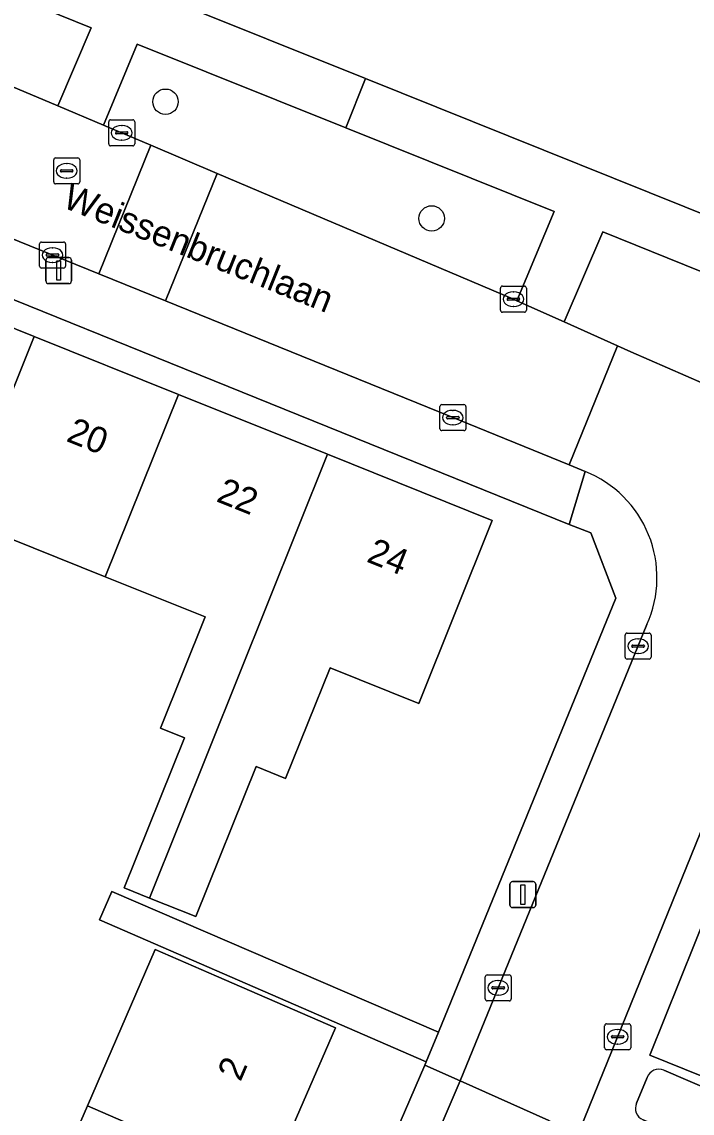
# Model space of a CAD drawing. Extents: x 162803 to 163818, y 381639 to 382475.
# Drawn here: x 163332.23 to 163358.03, y 382068.11 to 382110.11 of the extents above; entities that cross this region are included whole.
import ezdxf

# ---------------------------------------------------------------- set-up
doc = ezdxf.new("R2010")
doc.units = 0
for name, color, linetype in [('IMGEO_Boom', 7, 'Continuous'), ('IMGEO_Erf', 7, 'Continuous'), ('IMGEO_Groenvoorziening', 7, 'Continuous'), ('IMGEO_Kolk', 7, 'Continuous'), ('IMGEO_Lichtmast', 7, 'Continuous'), ('IMGEO_Openbare_ruimte_label', 7, 'Continuous'), ('IMGEO_Pand', 7, 'Continuous'), ('IMGEO_Pand_nummerreeks', 7, 'Continuous'), ('IMGEO_Parkeervlak_open', 7, 'Continuous'), ('IMGEO_Rijbaan_lokaal_open', 7, 'Continuous'), ('IMGEO_Rioolput', 7, 'Continuous'), ('IMGEO_Voetpad_open', 7, 'Continuous')]:
    doc.layers.add(name, color=color, linetype=linetype)

msp = doc.modelspace()

# ---------------------------------------------------------------- linework, layer by layer
at = {"layer": 'IMGEO_Boom'}
for centre in [(163337.76, 382107.037), (163348.006, 382102.545)]:
    msp.add_circle(centre, 0.489, dxfattribs=at)
at = {"layer": 'IMGEO_Erf'}
for points in [[(163322.712, 382012.16), (163347.746, 382069.96), (163347.8, 382070.092), (163335.218, 382075.552), (163335.688, 382076.642), (163348.267, 382071.233), (163355.096, 382087.936), (163354.127, 382090.439), (163353.303, 382090.772), (163316.062, 382105.827)], [(163327.09, 382100.255), (163332.699, 382098.004), (163338.26, 382095.772), (163343.998, 382093.469), (163350.337, 382090.925), (163347.506, 382083.873), (163344.092, 382085.245), (163342.385, 382080.995), (163341.244, 382081.454), (163338.924, 382075.674), (163337.144, 382076.388), (163336.173, 382076.778), (163338.493, 382082.561), (163337.564, 382082.934), (163339.283, 382087.212), (163335.443, 382088.753), (163329.882, 382090.985)], [(163332.403, 382062.994), (163334.751, 382068.399), (163337.363, 382074.41), (163339.718, 382073.388), (163344.303, 382071.395), (163341.691, 382065.383)]]:
    msp.add_lwpolyline(points, dxfattribs=at)
at = {"layer": 'IMGEO_Groenvoorziening'}
for points in [[(163427.031, 382131.676), (163378.53, 382143.226), (163360.431, 382147.536), (163359.411, 382147.779), (163344.765, 382151.266), (163342.628, 382151.775), (163333.895, 382153.854), (163313.112, 382158.803), (163295.55, 382162.985), (163294.668, 382163.195), (163286.387, 382131.648), (163317.39, 382119.198), (163320.353, 382126.576), (163333.259, 382121.451), (163330.2, 382114.053), (163345.456, 382107.927), (163361.874, 382101.334), (163416.208, 382079.515), (163424.081, 382117.46)], [(163333.609, 382106.878), (163334.894, 382109.877), (163320.087, 382115.873), (163318.948, 382112.982), (163321.539, 382111.966)], [(163336.67, 382109.257), (163335.371, 382106.135), (163337.2, 382105.36), (163339.744, 382104.28), (163351.153, 382099.437), (163351.288, 382099.377), (163352.724, 382102.815), (163344.697, 382106.036)], [(163364.844, 382093.415), (163366.5, 382097.218), (163354.591, 382102.026), (163353.105, 382098.563), (163355.161, 382097.643), (163355.673, 382097.414)]]:
    msp.add_lwpolyline(points, close=True, dxfattribs=at)
for points in [[(163356.306, 382069.484), (163355.895, 382068.491)], [(163356.144, 382067.86), (163360.68, 382065.902), (163361.476, 382067.82), (163356.939, 382069.762)]]:
    msp.add_lwpolyline(points, dxfattribs=at)
for centre, radius, start, end in [((163356.744, 382069.347), 0.458, 64.7527, 162.6674), ((163356.31, 382068.29), 0.461, 154.1492, 248.9204)]:
    msp.add_arc(centre, radius, start, end, dxfattribs=at)
at = {"layer": 'IMGEO_Kolk'}
for p, q in [((163335.573, 382105.413), (163335.573, 382106.265)), ((163335.648, 382106.339), (163336.5, 382106.339)), ((163336.061, 382106.119), (163336.086, 382106.119)), ((163336.574, 382106.265), (163336.574, 382105.413)), ((163335.832, 382105.833), (163335.832, 382105.845)), ((163336.27, 382105.796), (163335.872, 382105.796)), ((163335.875, 382105.882), (163336.273, 382105.882)), ((163336.316, 382105.845), (163336.316, 382105.833)), ((163336.5, 382105.339), (163335.648, 382105.339)), ((163336.084, 382105.559), (163336.059, 382105.559)), ((163332.911, 382100.709), (163332.911, 382101.561)), ((163332.986, 382101.635), (163333.838, 382101.635)), ((163333.399, 382101.415), (163333.424, 382101.415)), ((163333.912, 382101.561), (163333.912, 382100.709)), ((163333.17, 382101.129), (163333.17, 382101.141)), ((163333.608, 382101.092), (163333.21, 382101.092)), ((163333.213, 382101.178), (163333.611, 382101.178)), ((163333.654, 382101.141), (163333.654, 382101.129)), ((163333.838, 382100.635), (163332.986, 382100.635)), ((163333.422, 382100.855), (163333.397, 382100.855)), ((163350.653, 382099.012), (163350.653, 382099.864)), ((163350.728, 382099.938), (163351.58, 382099.938)), ((163351.141, 382099.718), (163351.166, 382099.718)), ((163351.654, 382099.864), (163351.654, 382099.012)), ((163350.912, 382099.432), (163350.912, 382099.444)), ((163351.35, 382099.395), (163350.952, 382099.395)), ((163350.955, 382099.481), (163351.353, 382099.481)), ((163351.396, 382099.444), (163351.396, 382099.432)), ((163351.58, 382098.938), (163350.728, 382098.938)), ((163351.164, 382099.158), (163351.139, 382099.158)), ((163348.322, 382094.453), (163348.322, 382095.305)), ((163348.397, 382095.379), (163349.249, 382095.379)), ((163348.81, 382095.159), (163348.835, 382095.159)), ((163349.323, 382095.305), (163349.323, 382094.453)), ((163348.581, 382094.873), (163348.581, 382094.885)), ((163349.019, 382094.836), (163348.621, 382094.836)), ((163348.624, 382094.922), (163349.022, 382094.922)), ((163349.065, 382094.885), (163349.065, 382094.873)), ((163349.249, 382094.379), (163348.397, 382094.379)), ((163348.833, 382094.599), (163348.808, 382094.599)), ((163355.452, 382085.659), (163355.452, 382086.511)), ((163355.527, 382086.585), (163356.379, 382086.585)), ((163355.94, 382086.365), (163355.965, 382086.365)), ((163356.453, 382086.511), (163356.453, 382085.659)), ((163355.711, 382086.079), (163355.711, 382086.091)), ((163356.149, 382086.042), (163355.751, 382086.042)), ((163355.754, 382086.128), (163356.152, 382086.128)), ((163356.195, 382086.091), (163356.195, 382086.079)), ((163356.379, 382085.585), (163355.527, 382085.585)), ((163355.963, 382085.805), (163355.938, 382085.805)), ((163350.067, 382072.508), (163350.067, 382073.36)), ((163350.142, 382073.434), (163350.994, 382073.434)), ((163351.068, 382073.36), (163351.068, 382072.508)), ((163350.326, 382072.928), (163350.326, 382072.94)), ((163350.764, 382072.891), (163350.366, 382072.891)), ((163350.369, 382072.977), (163350.767, 382072.977)), ((163350.555, 382073.214), (163350.58, 382073.214)), ((163350.81, 382072.94), (163350.81, 382072.928)), ((163350.994, 382072.434), (163350.142, 382072.434)), ((163350.578, 382072.654), (163350.553, 382072.654)), ((163354.665, 382070.625), (163354.665, 382071.477)), ((163354.74, 382071.551), (163355.592, 382071.551)), ((163355.153, 382071.331), (163355.178, 382071.331)), ((163355.666, 382071.477), (163355.666, 382070.625)), ((163354.924, 382071.045), (163354.924, 382071.057)), ((163355.362, 382071.008), (163354.964, 382071.008)), ((163354.967, 382071.094), (163355.365, 382071.094)), ((163355.176, 382070.771), (163355.151, 382070.771)), ((163355.408, 382071.057), (163355.408, 382071.045)), ((163355.592, 382070.551), (163354.74, 382070.551))]:
    msp.add_line(p, q, dxfattribs=at)
for points in [[(163335.573, 382105.413), (163335.573, 382106.265)], [(163335.648, 382106.339), (163336.5, 382106.339)], [(163336.574, 382106.265), (163336.574, 382105.413)], [(163336.5, 382105.339), (163335.648, 382105.339)], [(163332.911, 382100.709), (163332.911, 382101.561)], [(163332.986, 382101.635), (163333.838, 382101.635)], [(163333.912, 382101.561), (163333.912, 382100.709)], [(163333.838, 382100.635), (163332.986, 382100.635)], [(163350.653, 382099.012), (163350.653, 382099.864)], [(163350.728, 382099.938), (163351.58, 382099.938)], [(163351.654, 382099.864), (163351.654, 382099.012)], [(163351.58, 382098.938), (163350.728, 382098.938)], [(163348.322, 382094.453), (163348.322, 382095.305)], [(163348.397, 382095.379), (163349.249, 382095.379)], [(163349.323, 382095.305), (163349.323, 382094.453)], [(163349.249, 382094.379), (163348.397, 382094.379)], [(163355.452, 382085.659), (163355.452, 382086.511)], [(163355.527, 382086.585), (163356.379, 382086.585)], [(163356.453, 382086.511), (163356.453, 382085.659)], [(163356.379, 382085.585), (163355.527, 382085.585)], [(163350.067, 382072.508), (163350.067, 382073.36)], [(163350.142, 382073.434), (163350.994, 382073.434)], [(163351.068, 382073.36), (163351.068, 382072.508)], [(163350.994, 382072.434), (163350.142, 382072.434)], [(163354.665, 382070.625), (163354.665, 382071.477)], [(163354.74, 382071.551), (163355.592, 382071.551)], [(163355.666, 382071.477), (163355.666, 382070.625)], [(163355.592, 382070.551), (163354.74, 382070.551)]]:
    msp.add_lwpolyline(points, dxfattribs=at)
for centre, radius, start, end in [((163335.65, 382106.263), 0.0765, 91.552, 178.448), ((163335.65, 382106.263), 0.0765, 91.552, 178.448), ((163336.498, 382106.263), 0.0765, 1.552, 88.448), ((163336.498, 382106.263), 0.0765, 1.552, 88.448), ((163335.872, 382105.842), 0.0403, 85.8775, 175.7526), ((163335.869, 382105.832), 0.0366, 178.938, 274.7102), ((163336.273, 382105.839), 0.043, 264.8664, 352.4533), ((163336.277, 382105.844), 0.0386, 1.7309, 96.639), ((163335.65, 382105.415), 0.0765, 181.552, 268.448), ((163335.65, 382105.415), 0.0765, 181.552, 268.448), ((163336.498, 382105.415), 0.0765, 271.552, 358.448), ((163336.498, 382105.415), 0.0765, 271.552, 358.448), ((163332.988, 382101.559), 0.0765, 91.552, 178.448), ((163332.988, 382101.559), 0.0765, 91.552, 178.448), ((163333.836, 382101.559), 0.0765, 1.552, 88.448), ((163333.836, 382101.559), 0.0765, 1.552, 88.448), ((163333.21, 382101.138), 0.0403, 85.8775, 175.7526), ((163333.207, 382101.128), 0.0366, 178.938, 274.7102), ((163333.611, 382101.135), 0.043, 264.8664, 352.4533), ((163333.615, 382101.14), 0.0386, 1.7309, 96.639), ((163332.988, 382100.711), 0.0765, 181.552, 268.448), ((163332.988, 382100.711), 0.0765, 181.552, 268.448), ((163333.836, 382100.711), 0.0765, 271.552, 358.448), ((163333.836, 382100.711), 0.0765, 271.552, 358.448), ((163350.73, 382099.862), 0.0765, 91.552, 178.448), ((163350.73, 382099.862), 0.0765, 91.552, 178.448), ((163351.578, 382099.862), 0.0765, 1.552, 88.448), ((163351.578, 382099.862), 0.0765, 1.552, 88.448), ((163350.952, 382099.441), 0.0403, 85.8775, 175.7526), ((163350.949, 382099.431), 0.0366, 178.938, 274.7102), ((163351.353, 382099.438), 0.043, 264.8664, 352.4533), ((163351.357, 382099.443), 0.0386, 1.7309, 96.639), ((163350.73, 382099.014), 0.0765, 181.552, 268.448), ((163350.73, 382099.014), 0.0765, 181.552, 268.448), ((163351.578, 382099.014), 0.0765, 271.552, 358.448), ((163351.578, 382099.014), 0.0765, 271.552, 358.448), ((163348.399, 382095.303), 0.0765, 91.552, 178.448), ((163348.399, 382095.303), 0.0765, 91.552, 178.448), ((163349.247, 382095.303), 0.0765, 1.552, 88.448), ((163349.247, 382095.303), 0.0765, 1.552, 88.448), ((163348.621, 382094.882), 0.0403, 85.8775, 175.7526), ((163348.618, 382094.872), 0.0366, 178.938, 274.7102), ((163349.022, 382094.879), 0.043, 264.8664, 352.4533), ((163349.026, 382094.884), 0.0386, 1.7309, 96.639), ((163348.399, 382094.455), 0.0765, 181.552, 268.448), ((163348.399, 382094.455), 0.0765, 181.552, 268.448), ((163349.247, 382094.455), 0.0765, 271.552, 358.448), ((163349.247, 382094.455), 0.0765, 271.552, 358.448), ((163355.529, 382086.509), 0.0765, 91.552, 178.448), ((163355.529, 382086.509), 0.0765, 91.552, 178.448), ((163356.377, 382086.509), 0.0765, 1.552, 88.448), ((163356.377, 382086.509), 0.0765, 1.552, 88.448), ((163355.751, 382086.088), 0.0403, 85.8775, 175.7526), ((163355.748, 382086.078), 0.0366, 178.938, 274.7102), ((163356.152, 382086.085), 0.043, 264.8664, 352.4533), ((163356.156, 382086.09), 0.0386, 1.7309, 96.639), ((163355.529, 382085.661), 0.0765, 181.552, 268.448), ((163355.529, 382085.661), 0.0765, 181.552, 268.448), ((163356.377, 382085.661), 0.0765, 271.552, 358.448), ((163356.377, 382085.661), 0.0765, 271.552, 358.448), ((163350.144, 382073.358), 0.0765, 91.552, 178.448), ((163350.144, 382073.358), 0.0765, 91.552, 178.448), ((163350.992, 382073.358), 0.0765, 1.552, 88.448), ((163350.992, 382073.358), 0.0765, 1.552, 88.448), ((163350.366, 382072.937), 0.0403, 85.8775, 175.7526), ((163350.363, 382072.927), 0.0366, 178.938, 274.7102), ((163350.767, 382072.934), 0.043, 264.8664, 352.4533), ((163350.771, 382072.939), 0.0386, 1.7309, 96.639), ((163350.144, 382072.51), 0.0765, 181.552, 268.448), ((163350.144, 382072.51), 0.0765, 181.552, 268.448), ((163350.992, 382072.51), 0.0765, 271.552, 358.448), ((163350.992, 382072.51), 0.0765, 271.552, 358.448), ((163354.742, 382071.475), 0.0765, 91.552, 178.448), ((163354.742, 382071.475), 0.0765, 91.552, 178.448), ((163355.59, 382071.475), 0.0765, 1.552, 88.448), ((163355.59, 382071.475), 0.0765, 1.552, 88.448), ((163354.964, 382071.054), 0.0403, 85.8775, 175.7526), ((163354.961, 382071.044), 0.0366, 178.938, 274.7102), ((163355.365, 382071.051), 0.043, 264.8664, 352.4533), ((163355.369, 382071.056), 0.0386, 1.7309, 96.639), ((163354.742, 382070.627), 0.0765, 181.552, 268.448), ((163354.742, 382070.627), 0.0765, 181.552, 268.448), ((163355.59, 382070.627), 0.0765, 271.552, 358.448), ((163355.59, 382070.627), 0.0765, 271.552, 358.448)]:
    msp.add_arc(centre, radius, start, end, dxfattribs=at)
for centre, major_axis, ratio, start_param, end_param in [((163336.06, 382105.839), (-0.387, 0.002), 0.722429, 4.712389, 7.853982), ((163336.085, 382105.839), (-0.39, 0.002), 0.717154, 1.570796, 4.712389), ((163333.398, 382101.135), (-0.387, 0.002), 0.722429, 4.712389, 7.853982), ((163333.423, 382101.135), (-0.39, 0.002), 0.717154, 1.570796, 4.712389), ((163351.14, 382099.438), (-0.387, 0.002), 0.722429, 4.712389, 7.853982), ((163351.165, 382099.438), (-0.39, 0.002), 0.717154, 1.570796, 4.712389), ((163348.809, 382094.879), (-0.387, 0.002), 0.722429, 4.712389, 7.853982), ((163348.834, 382094.879), (-0.39, 0.002), 0.717154, 1.570796, 4.712389), ((163355.939, 382086.085), (-0.387, 0.002), 0.722429, 4.712389, 7.853982), ((163355.964, 382086.085), (-0.39, 0.002), 0.717154, 1.570796, 4.712389), ((163350.554, 382072.934), (-0.387, 0.002), 0.722429, 4.712389, 7.853982), ((163350.579, 382072.934), (-0.39, 0.002), 0.717154, 1.570796, 4.712389), ((163355.152, 382071.051), (-0.387, 0.002), 0.722429, 4.712389, 7.853982), ((163355.177, 382071.051), (-0.39, 0.002), 0.717154, 1.570796, 4.712389)]:
    msp.add_ellipse(centre, major_axis=major_axis, ratio=ratio, start_param=start_param, end_param=end_param, dxfattribs=at)
at = {"layer": 'IMGEO_Lichtmast'}
for p, q in [((163333.252, 382101.038), (163334.042, 382101.038)), ((163334.042, 382101.038), (163333.252, 382101.038)), ((163333.152, 382100.138), (163333.152, 382100.938)), ((163333.152, 382100.938), (163333.152, 382100.138)), ((163334.142, 382100.938), (163334.142, 382100.138)), ((163334.142, 382100.138), (163334.142, 382100.938)), ((163334.042, 382100.038), (163333.252, 382100.038)), ((163333.252, 382100.038), (163334.042, 382100.038)), ((163351.02, 382076.121), (163351.02, 382076.921)), ((163351.02, 382076.921), (163351.02, 382076.121)), ((163351.12, 382077.021), (163351.91, 382077.021)), ((163351.91, 382077.021), (163351.12, 382077.021)), ((163352.01, 382076.921), (163352.01, 382076.121)), ((163352.01, 382076.121), (163352.01, 382076.921)), ((163351.91, 382076.021), (163351.12, 382076.021)), ((163351.12, 382076.021), (163351.91, 382076.021))]:
    msp.add_line(p, q, dxfattribs=at)
for points in [[(163333.572, 382100.913), (163333.722, 382100.913), (163333.722, 382100.163), (163333.572, 382100.163), (163333.572, 382100.913)], [(163351.44, 382076.896), (163351.59, 382076.896), (163351.59, 382076.146), (163351.44, 382076.146), (163351.44, 382076.896)]]:
    msp.add_lwpolyline(points, dxfattribs=at)
for centre, start, end in [((163333.252, 382100.938), 90, 180), ((163333.252, 382100.938), 90, 180), ((163334.042, 382100.938), 0, 90), ((163334.042, 382100.938), 360, 90), ((163333.252, 382100.138), 180, 270), ((163333.252, 382100.138), 180, 270), ((163334.042, 382100.138), 270, 0), ((163334.042, 382100.138), 270, 0), ((163351.12, 382076.921), 90, 180), ((163351.12, 382076.921), 90, 180), ((163351.91, 382076.921), 0, 90), ((163351.91, 382076.921), 360, 90), ((163351.12, 382076.121), 180, 270), ((163351.12, 382076.121), 180, 270), ((163351.91, 382076.121), 270, 0), ((163351.91, 382076.121), 270, 0)]:
    msp.add_arc(centre, 0.1, start, end, dxfattribs=at)
at = {"layer": 'IMGEO_Pand'}
for points in [[(163327.09, 382100.255), (163324.273, 382093.236), (163329.882, 382090.985), (163332.699, 382098.004)], [(163335.443, 382088.753), (163338.26, 382095.772), (163332.699, 382098.004), (163329.882, 382090.985)], [(163335.443, 382088.753), (163339.283, 382087.212), (163337.564, 382082.934), (163338.493, 382082.561), (163336.173, 382076.778), (163337.144, 382076.388), (163343.998, 382093.469), (163338.26, 382095.772)], [(163337.144, 382076.388), (163338.924, 382075.674), (163341.244, 382081.454), (163342.385, 382080.995), (163344.092, 382085.245), (163347.506, 382083.873), (163350.337, 382090.925), (163343.998, 382093.469)], [(163334.751, 382068.399), (163341.691, 382065.383), (163344.303, 382071.395), (163339.718, 382073.388), (163337.363, 382074.41)], [(163334.751, 382068.399), (163332.403, 382062.994), (163339.343, 382059.978), (163341.691, 382065.383)]]:
    msp.add_lwpolyline(points, close=True, dxfattribs=at)
at = {"layer": 'IMGEO_Parkeervlak_open'}
msp.add_lwpolyline([(163361.138, 382068.429), (163366.305, 382081.266), (163361.606, 382083.273), (163356.4, 382070.35)], close=True, dxfattribs=at)
at = {"layer": 'IMGEO_Rijbaan_lokaal_open'}
for points in [[(163337.2, 382105.36), (163335.371, 382106.135), (163333.609, 382106.878), (163321.539, 382111.966), (163318.948, 382112.982), (163317.676, 382113.48), (163317.167, 382113.689), (163315.105, 382108.523), (163319.378, 382106.827), (163335.196, 382100.412)], [(163337.2, 382105.36), (163335.196, 382100.412), (163337.756, 382099.373), (163339.744, 382104.28)], [(163337.756, 382099.373), (163348.731, 382094.918), (163353.295, 382093.06), (163355.161, 382097.643), (163353.105, 382098.563), (163351.288, 382099.377), (163351.153, 382099.437), (163339.744, 382104.28)]]:
    msp.add_lwpolyline(points, close=True, dxfattribs=at)
for points in [[(163366.849, 382087.078), (163367.771, 382086.67), (163368.125, 382086.514), (163370.126, 382091.112), (163366.787, 382092.568), (163364.844, 382093.415), (163355.673, 382097.414), (163355.161, 382097.643), (163353.295, 382093.06), (163353.91, 382092.809)], [(163356.292, 382086.917), (163349.1, 382069.351), (163352.519, 382067.829), (163353.649, 382067.307), (163353.715, 382067.471), (163360.838, 382085.041)], [(163352.519, 382067.829), (163349.1, 382069.351), (163346.757, 382063.88), (163340.935, 382050.494), (163334.915, 382036.546), (163337.839, 382035.296), (163349.755, 382062.755)]]:
    msp.add_lwpolyline(points, dxfattribs=at)
msp.add_arc((163352.277, 382088.721), 4.402, 335.8004, 68.2243, dxfattribs=at)
at = {"layer": 'IMGEO_Rioolput'}
for p, q in [((163333.455, 382103.95), (163333.455, 382104.802)), ((163333.53, 382104.876), (163334.382, 382104.876)), ((163334.456, 382104.802), (163334.456, 382103.95)), ((163333.714, 382104.37), (163333.714, 382104.382)), ((163334.152, 382104.333), (163333.754, 382104.333)), ((163333.757, 382104.419), (163334.155, 382104.419)), ((163333.943, 382104.656), (163333.968, 382104.656)), ((163334.198, 382104.382), (163334.198, 382104.37)), ((163333.966, 382104.096), (163333.941, 382104.096)), ((163334.382, 382103.876), (163333.53, 382103.876))]:
    msp.add_line(p, q, dxfattribs=at)
for points in [[(163333.455, 382103.95), (163333.455, 382104.802)], [(163333.53, 382104.876), (163334.382, 382104.876)], [(163334.456, 382104.802), (163334.456, 382103.95)], [(163334.382, 382103.876), (163333.53, 382103.876)]]:
    msp.add_lwpolyline(points, dxfattribs=at)
for centre, radius, start, end in [((163333.532, 382104.8), 0.0765, 91.552, 178.448), ((163333.532, 382104.8), 0.0765, 91.552, 178.448), ((163334.38, 382104.8), 0.0765, 1.552, 88.448), ((163334.38, 382104.8), 0.0765, 1.552, 88.448), ((163333.754, 382104.379), 0.0403, 85.8775, 175.7526), ((163333.751, 382104.369), 0.0366, 178.938, 274.7102), ((163334.155, 382104.376), 0.043, 264.8664, 352.4533), ((163334.159, 382104.381), 0.0386, 1.7309, 96.639), ((163333.532, 382103.952), 0.0765, 181.552, 268.448), ((163333.532, 382103.952), 0.0765, 181.552, 268.448), ((163334.38, 382103.952), 0.0765, 271.552, 358.448), ((163334.38, 382103.952), 0.0765, 271.552, 358.448)]:
    msp.add_arc(centre, radius, start, end, dxfattribs=at)
for centre, major_axis, ratio, start_param, end_param in [((163333.942, 382104.376), (-0.387, 0.002), 0.722429, 4.712389, 7.853982), ((163333.967, 382104.376), (-0.39, 0.002), 0.717154, 1.570796, 4.712389)]:
    msp.add_ellipse(centre, major_axis=major_axis, ratio=ratio, start_param=start_param, end_param=end_param, dxfattribs=at)
at = {"layer": 'IMGEO_Voetpad_open'}
for points in [[(163320.087, 382115.873), (163334.894, 382109.877), (163333.609, 382106.878), (163335.371, 382106.135), (163336.67, 382109.257), (163344.697, 382106.036), (163345.456, 382107.927), (163330.2, 382114.053), (163329.923, 382114.165), (163317.778, 382119.042), (163317.39, 382119.198), (163286.387, 382131.648), (163271.709, 382137.084), (163267.072, 382138.629), (163266.563, 382138.799), (163261.56, 382140.329), (163258.622, 382141.165), (163250.237, 382143.629)], [(163353.91, 382092.809), (163353.303, 382090.772), (163354.127, 382090.439), (163355.096, 382087.936), (163348.267, 382071.233), (163347.8, 382070.092), (163347.746, 382069.96), (163349.1, 382069.351), (163356.292, 382086.917)], [(163360.838, 382085.041), (163353.715, 382067.471), (163355.059, 382066.816), (163358.125, 382065.337), (163360.09, 382064.481), (163360.68, 382065.902), (163356.144, 382067.86)], [(163356.939, 382069.762), (163361.476, 382067.82), (163364.706, 382075.602), (163367.16, 382081.716), (163362.536, 382083.696)], [(163323.733, 382010.699), (163328.165, 382021.067), (163328.767, 382022.447), (163334.915, 382036.546), (163340.935, 382050.494), (163346.757, 382063.88), (163349.1, 382069.351), (163347.746, 382069.96), (163322.712, 382012.16), (163320.918, 382012.914), (163320.27, 382011.419), (163315.321, 382000), (163312.362, 381993.172), (163311.571, 381991.346), (163314.664, 381989.892), (163315.04, 381990.784), (163315.149, 381991.029)], [(163355.895, 382068.491), (163356.306, 382069.484)]]:
    msp.add_lwpolyline(points, dxfattribs=at)
for points in [[(163314.573, 382108.734), (163313.728, 382106.765), (163316.062, 382105.827), (163353.303, 382090.772), (163353.91, 382092.809), (163353.295, 382093.06), (163348.731, 382094.918), (163337.756, 382099.373), (163335.196, 382100.412), (163319.378, 382106.827), (163315.105, 382108.523)], [(163361.874, 382101.334), (163345.456, 382107.927), (163344.697, 382106.036), (163352.724, 382102.815), (163351.288, 382099.377), (163353.105, 382098.563), (163354.591, 382102.026), (163366.5, 382097.218), (163364.844, 382093.415), (163366.787, 382092.568), (163368.487, 382096.481), (163386.983, 382089.057), (163385.058, 382084.606), (163386.793, 382083.85), (163388.741, 382088.317), (163410.25, 382079.704), (163419.922, 382075.685), (163420.281, 382077.89), (163418.342, 382078.658), (163416.208, 382079.515)], [(163361.138, 382068.429), (163356.4, 382070.35), (163361.606, 382083.273), (163366.305, 382081.266)], [(163335.688, 382076.642), (163335.218, 382075.552), (163347.8, 382070.092), (163348.267, 382071.233)]]:
    msp.add_lwpolyline(points, close=True, dxfattribs=at)
for centre, radius, start, end in [((163352.277, 382088.721), 4.402, 335.8004, 68.2243), ((163356.744, 382069.347), 0.458, 64.7527, 162.6674), ((163356.31, 382068.29), 0.461, 154.1492, 248.9204)]:
    msp.add_arc(centre, radius, start, end, dxfattribs=at)

# ---------------------------------------------------------------- texts
at = {"layer": 'IMGEO_Openbare_ruimte_label'}
msp.add_text('Weissenbruchlaan', height=1, rotation=338.156, dxfattribs=at).set_placement((163333.746, 382102.991))
at = {"layer": 'IMGEO_Pand_nummerreeks'}
for s, rotation, p in [('20', 338.132, (163333.899, 382093.989)), ('22', 338.132, (163339.674, 382091.67)), ('24', 338.132, (163345.458, 382089.349)), ('2', 66.5184, (163340.643, 382069.295))]:
    msp.add_text(s, height=1, rotation=rotation, dxfattribs=at).set_placement(p)

doc.saveas('drawing.dxf')
